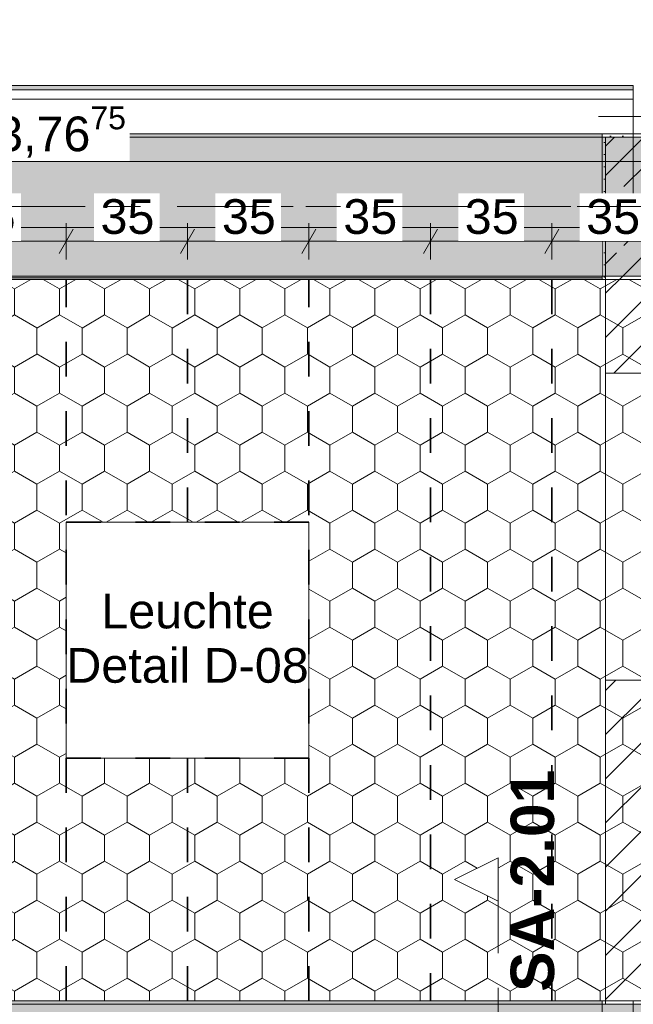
# Model space of a CAD drawing. Header units: metres. Extents: x -3.6 to 85.2, y -11 to 16.8.
# Tile 444 of 508: x 52.7 to 54.5, y 6 to 8.8. Entities that reach past the tile are written whole.
import ezdxf

# ---------------------------------------------------------------- set-up
doc = ezdxf.new("R2010")
doc.units = ezdxf.units.M
doc.header["$MEASUREMENT"] = 0
for name, pattern in [('Achse', [0.2, 0.1, -0.05, 0, -0.05]), ('Punktlinie weit', [0.06, 0.01, -0.05]), ('Schnittlinie', [0.3, 0.15, -0.075, 0, -0.075]), ('Strichlinie doppelt', [0.546806, 0.264583, -0.105833, 0.070556, -0.105833]), ('Wipeout_Contour', [1, 0, -1])]:
    doc.linetypes.add(name, pattern=pattern)
for name, color, linetype in [('154 - Bemaßung_ Beschriftung.Ausbau - Deckenspiegel', 7, 'Continuous'), ('203 - Marker.Schnitt - Ausbaudetail SA', 7, 'Continuous'), ('451 - Universal.Achsen Raster', 7, 'Continuous'), ('605 - Struktur.Wand Innen', 7, 'Continuous'), ('607 - Struktur.Stütze', 7, 'Continuous'), ('608 - Struktur.Träger', 7, 'Continuous'), ('Abbruch_605 - Struktur.Wand Innen', 7, 'Continuous'), ('Neubau_154 - Bemaßung_ Beschriftung.Ausbau - Deckenspiegel', 7, 'Continuous'), ('Neubau_651 - Abdeckung.Decke abgehängt_ bekleidet', 7, 'Continuous'), ('Neubau_653 - Abdeckung.TB Verkofferung', 7, 'Continuous'), ('Neubau_804 - HKLSE.Elektrik', 7, 'Continuous')]:
    doc.layers.add(name, color=color, linetype=linetype)
doc.styles.add('ERSTELLTER_STIL_1', font='txt')
doc.styles.add('ERSTELLTER_STIL_2', font='txt')
doc.linetypes.add('Abbruch 1', pattern='A,0,[1,2022.0244.A_L5A-PL04.03_iB_Deckenspiegel 1.OG1.Shx,S=0.001984,R=0,X=0,Y=0],-0.25,0', length=0.25)
doc.dimstyles.new('ERSTELLTER_STIL__1', dxfattribs={"dimtxt": 0.1, "dimasz": 0.0532, "dimexe": 0.18, "dimexo": 0.0625, "dimgap": 0, "dimtad": 1, "dimtih": 1, "dimtoh": 1, "dimzin": 0, "dimdsep": 46, "dimtxsty": 'ERSTELLTER_STIL_2', "dimblk": 'ARROWHEAD_2', "dimblk1": 'ARROWHEAD_2', "dimblk2": 'ARROWHEAD_2', "dimcen": 0.09, "dimse1": 1, "dimse2": 1, "dimclrd": 7, "dimclre": 7, "dimclrt": 7, "dimazin": 0, "dimtfac": 1, "dimtdec": 4, "dimtmove": 0, "dimatfit": 3, "dimfxl": 1, "dimtolj": 1, "dimtzin": 0, "dimarcsym": 0})
doc.dimstyles.new('ERSTELLTER_STIL__5', dxfattribs={"dimtxt": 0.18, "dimasz": 0.02736, "dimexe": 0.18, "dimexo": 0.0625, "dimgap": 0, "dimtad": 0, "dimtih": 1, "dimtoh": 1, "dimdec": 4, "dimzin": 0, "dimdsep": 46, "dimcen": 0.09, "dimadec": 0, "dimazin": 0, "dimtfac": 1, "dimtdec": 4, "dimtmove": 0, "dimatfit": 3, "dimldrblk": 'ARROWHEAD_11', "dimfxl": 1, "dimtolj": 1, "dimtzin": 0, "dimarcsym": 0})
pattern_1 = [(45, (0, 0), (-0.01767767, 0.01767767), [0, -0.025])]
pattern_2 = [(45, (0, 0), (-0.08485281, 0.08485281), []), (45, (-0.04243, 0.04243), (-0.08485281, 0.08485281), [0.09, -0.03])]
pattern_3 = [(45, (0, 0), (-0.06363961, 0.06363961), [])]

# ---------------------------------------------------------------- blocks, each defined once
blk = doc.blocks.new('*D360')
at = {"layer": '154 - Bemaßung_ Beschriftung.Ausbau - Deckenspiegel', "color": 7, "linetype": 'Continuous', "lineweight": 5}
for p, q in [((52.3952, 8.235), (52.3548, 8.165)), ((52.375, 8.1475), (52.375, 8.2525)), ((52.8452, 8.235), (52.8048, 8.165)), ((52.825, 8.1475), (52.825, 8.2525)), ((52.375, 8.2), (52.825, 8.2))]:
    blk.add_line(p, q, dxfattribs=at)
at = {"color": 254, "linetype": 'Wipeout_Contour', "lineweight": 0, "ltscale": 212.993164}
blk.add_wipeout([(52.5053, 8.2012), (52.6946, 8.2012), (52.6946, 8.3387), (52.5053, 8.3387)], dxfattribs=at).dxf.layer = '154 - Bemaßung_ Beschriftung.Ausbau - Deckenspiegel'
at = {"layer": '154 - Bemaßung_ Beschriftung.Ausbau - Deckenspiegel', "color": 7, "lineweight": 5, "insert": (52.5241, 8.22), "char_height": 0.1, "attachment_point": 7, "style": 'ERSTELLTER_STIL_2'}
blk.add_mtext('\\A1;{\\pql;\\fArial|b0|i0|c0|p38;45}', dxfattribs=at)
blk = doc.blocks.new('ARROWHEAD_2')
at = {"color": 0, "linetype": 'Continuous', "lineweight": 0}
for p, q in [((-0.378, -0.655), (0.378, 0.655)), ((0, 0), (-1, 0))]:
    blk.add_line(p, q, dxfattribs=at)
blk = doc.blocks.new('*D361')
at = {"layer": '154 - Bemaßung_ Beschriftung.Ausbau - Deckenspiegel', "color": 7, "linetype": 'Continuous', "lineweight": 5}
for p, q in [((52.8452, 8.235), (52.8048, 8.165)), ((52.825, 8.1475), (52.825, 8.2525)), ((53.1952, 8.235), (53.1548, 8.165)), ((53.175, 8.1475), (53.175, 8.2525)), ((52.825, 8.2), (53.175, 8.2))]:
    blk.add_line(p, q, dxfattribs=at)
at = {"color": 254, "linetype": 'Wipeout_Contour', "lineweight": 0, "ltscale": 214.573835}
blk.add_wipeout([(52.9053, 8.2012), (53.0946, 8.2012), (53.0946, 8.3387), (52.9053, 8.3387)], dxfattribs=at).dxf.layer = '154 - Bemaßung_ Beschriftung.Ausbau - Deckenspiegel'
at = {"layer": '154 - Bemaßung_ Beschriftung.Ausbau - Deckenspiegel', "color": 7, "lineweight": 5, "insert": (52.9241, 8.22), "char_height": 0.1, "attachment_point": 7, "style": 'ERSTELLTER_STIL_2'}
blk.add_mtext('\\A1;{\\pql;\\fArial|b0|i0|c0|p38;35}', dxfattribs=at)
blk = doc.blocks.new('*D362')
at = {"layer": '154 - Bemaßung_ Beschriftung.Ausbau - Deckenspiegel', "color": 7, "linetype": 'Continuous', "lineweight": 5}
for p, q in [((53.1952, 8.235), (53.1548, 8.165)), ((53.175, 8.1475), (53.175, 8.2525)), ((53.5452, 8.235), (53.5048, 8.165)), ((53.525, 8.1475), (53.525, 8.2525)), ((53.175, 8.2), (53.525, 8.2))]:
    blk.add_line(p, q, dxfattribs=at)
at = {"color": 254, "linetype": 'Wipeout_Contour', "lineweight": 0, "ltscale": 215.957155}
blk.add_wipeout([(53.2553, 8.2012), (53.4446, 8.2012), (53.4446, 8.3387), (53.2553, 8.3387)], dxfattribs=at).dxf.layer = '154 - Bemaßung_ Beschriftung.Ausbau - Deckenspiegel'
at = {"layer": '154 - Bemaßung_ Beschriftung.Ausbau - Deckenspiegel', "color": 7, "lineweight": 5, "insert": (53.2741, 8.22), "char_height": 0.1, "attachment_point": 7, "style": 'ERSTELLTER_STIL_2'}
blk.add_mtext('\\A1;{\\pql;\\fArial|b0|i0|c0|p38;35}', dxfattribs=at)
blk = doc.blocks.new('*D363')
at = {"layer": '154 - Bemaßung_ Beschriftung.Ausbau - Deckenspiegel', "color": 7, "linetype": 'Continuous', "lineweight": 5}
for p, q in [((53.5452, 8.235), (53.5048, 8.165)), ((53.525, 8.1475), (53.525, 8.2525)), ((53.8952, 8.235), (53.8548, 8.165)), ((53.875, 8.1475), (53.875, 8.2525)), ((53.525, 8.2), (53.875, 8.2))]:
    blk.add_line(p, q, dxfattribs=at)
at = {"color": 254, "linetype": 'Wipeout_Contour', "lineweight": 0, "ltscale": 217.340689}
blk.add_wipeout([(53.6053, 8.2012), (53.7946, 8.2012), (53.7946, 8.3387), (53.6053, 8.3387)], dxfattribs=at).dxf.layer = '154 - Bemaßung_ Beschriftung.Ausbau - Deckenspiegel'
at = {"layer": '154 - Bemaßung_ Beschriftung.Ausbau - Deckenspiegel', "color": 7, "lineweight": 5, "insert": (53.6241, 8.22), "char_height": 0.1, "attachment_point": 7, "style": 'ERSTELLTER_STIL_2'}
blk.add_mtext('\\A1;{\\pql;\\fArial|b0|i0|c0|p38;35}', dxfattribs=at)
blk = doc.blocks.new('*D364')
at = {"layer": '154 - Bemaßung_ Beschriftung.Ausbau - Deckenspiegel', "color": 7, "linetype": 'Continuous', "lineweight": 5}
for p, q in [((53.8952, 8.235), (53.8548, 8.165)), ((53.875, 8.1475), (53.875, 8.2525)), ((54.2452, 8.235), (54.2048, 8.165)), ((54.225, 8.1475), (54.225, 8.2525)), ((53.875, 8.2), (54.225, 8.2))]:
    blk.add_line(p, q, dxfattribs=at)
at = {"color": 254, "linetype": 'Wipeout_Contour', "lineweight": 0, "ltscale": 218.724432}
blk.add_wipeout([(53.9553, 8.2012), (54.1446, 8.2012), (54.1446, 8.3387), (53.9553, 8.3387)], dxfattribs=at).dxf.layer = '154 - Bemaßung_ Beschriftung.Ausbau - Deckenspiegel'
at = {"layer": '154 - Bemaßung_ Beschriftung.Ausbau - Deckenspiegel', "color": 7, "lineweight": 5, "insert": (53.9741, 8.22), "char_height": 0.1, "attachment_point": 7, "style": 'ERSTELLTER_STIL_2'}
blk.add_mtext('\\A1;{\\pql;\\fArial|b0|i0|c0|p38;35}', dxfattribs=at)
blk = doc.blocks.new('*D365')
at = {"layer": '154 - Bemaßung_ Beschriftung.Ausbau - Deckenspiegel', "color": 7, "linetype": 'Continuous', "lineweight": 5}
for p, q in [((54.2452, 8.235), (54.2048, 8.165)), ((54.225, 8.1475), (54.225, 8.2525)), ((54.5952, 8.235), (54.5548, 8.165)), ((54.575, 8.1475), (54.575, 8.2525)), ((54.225, 8.2), (54.575, 8.2))]:
    blk.add_line(p, q, dxfattribs=at)
at = {"layer": '154 - Bemaßung_ Beschriftung.Ausbau - Deckenspiegel', "color": 7, "lineweight": 5, "insert": (54.5599, 8.2568), "char_height": 0.1, "attachment_point": 7, "style": 'ERSTELLTER_STIL_2'}
blk.add_mtext('\\A1;{\\pql;\\fArial|b0|i0|c0|p38;11\\fArial|b0|i0|c0|p38;\\A1{\\H.66x;\\S5^  ;}}', dxfattribs=at)
at = {"color": 254, "linetype": 'Wipeout_Contour', "lineweight": 0, "ltscale": 221.142618}
blk.add_wipeout([(54.5385, 8.2365), (54.7731, 8.2365), (54.7731, 8.3793), (54.5385, 8.3793)], dxfattribs=at).dxf.layer = '154 - Bemaßung_ Beschriftung.Ausbau - Deckenspiegel'
at = {"color": 254, "linetype": 'Wipeout_Contour', "lineweight": 0, "ltscale": 220.108381}
blk.add_wipeout([(54.3053, 8.2012), (54.4946, 8.2012), (54.4946, 8.3387), (54.3053, 8.3387)], dxfattribs=at).dxf.layer = '154 - Bemaßung_ Beschriftung.Ausbau - Deckenspiegel'
at = {"layer": '154 - Bemaßung_ Beschriftung.Ausbau - Deckenspiegel', "color": 7, "lineweight": 5, "insert": (54.3241, 8.22), "char_height": 0.1, "attachment_point": 7, "style": 'ERSTELLTER_STIL_2'}
blk.add_mtext('\\A1;{\\pql;\\fArial|b0|i0|c0|p38;35}', dxfattribs=at)
blk = doc.blocks.new('*D441')
at = {"layer": '154 - Bemaßung_ Beschriftung.Ausbau - Deckenspiegel', "color": 7, "linetype": 'Continuous', "lineweight": 5}
for p, q in [((50.9427, 8.465), (50.9023, 8.395)), ((50.9225, 8.3775), (50.9225, 8.4825)), ((54.6698, 8.395), (54.7102, 8.465)), ((54.69, 8.3775), (54.69, 8.4825)), ((50.8883, 8.43), (50.9225, 8.43)), ((50.9225, 8.43), (54.69, 8.43)), ((54.69, 8.43), (54.7242, 8.43))]:
    blk.add_line(p, q, dxfattribs=at)
at = {"color": 254, "linetype": 'Wipeout_Contour', "lineweight": 0, "ltscale": 213.951858}
blk.add_wipeout([(52.6044, 8.4312), (53.0081, 8.4312), (53.0081, 8.5687), (52.6044, 8.5687)], dxfattribs=at).dxf.layer = '154 - Bemaßung_ Beschriftung.Ausbau - Deckenspiegel'
at = {"layer": '154 - Bemaßung_ Beschriftung.Ausbau - Deckenspiegel', "color": 7, "lineweight": 5, "insert": (52.6231, 8.4306), "char_height": 0.1, "attachment_point": 7, "style": 'ERSTELLTER_STIL_2'}
blk.add_mtext('\\A1;{\\pql;\\fArial|b0|i0|c0|p38;3,76\\fArial|b0|i0|c0|p38;\\A1{\\H.66x;\\S75^  ;}}', dxfattribs=at)
blk = doc.blocks.new('ARROWHEAD_11')
at = {"color": 0, "linetype": 'Continuous', "lineweight": 0}
blk.add_line((0, 0), (-1, 0), dxfattribs=at)
at = {"color": 0, "linetype": 'Continuous', "lineweight": 0, "const_width": 0.25, "flags": 128}
blk.add_lwpolyline([(-0.125, 0, 1), (0.125, 0, 1)], format="xyb", close=True, dxfattribs=at)

msp = doc.modelspace()

# ---------------------------------------------------------------- hatches: boundary and pattern name
at = {"layer": '607 - Struktur.Stütze', "linetype": 'Continuous', "lineweight": 0, "true_color": 0x000000}
h = msp.add_hatch(dxfattribs=at)
h.set_pattern_fill('Gips_0001', color=18, style=0, pattern_type=2)
h.set_pattern_definition(pattern_1)
h.paths.add_polyline_path([(54.37, 8.09), (54.38, 8.09), (54.38, 8.105), (54.38, 8.105), (54.38, 8.5), (54.46, 8.5), (54.46, 8.51), (54.37, 8.51)])
h = msp.add_hatch(dxfattribs=at)
h.set_pattern_fill('Beton__Stahlbeton_0001', color=18, style=0, pattern_type=2)
h.set_pattern_definition(pattern_2)
h.paths.add_polyline_path([(54.38, 8.1), (54.68, 8.1), (54.68, 8.5), (54.38, 8.5)])
h = msp.add_hatch(dxfattribs=at)
h.set_pattern_fill('Gips_0001', color=18, style=0, pattern_type=2)
h.set_pattern_definition(pattern_1)
h.paths.add_polyline_path([(54.37, 6.01), (54.37, 5.19), (54.46, 5.19), (54.46, 5.2), (54.38, 5.2), (54.38, 6), (54.38, 6), (54.38, 6.01)])
at = {"layer": '608 - Struktur.Träger', "linetype": 'Continuous', "lineweight": 0, "true_color": 0x000000}
h = msp.add_hatch(dxfattribs=at)
h.set_pattern_fill('Gips_0001', color=18, style=0, pattern_type=2)
h.set_pattern_definition(pattern_1)
h.paths.add_polyline_path([(51.09, 8.5), (54.37, 8.5), (54.37, 8.51), (51.09, 8.51)])
h = msp.add_hatch(dxfattribs=at)
h.set_pattern_fill('Beton__Stahlbeton_0001', color=18, style=0, pattern_type=2)
h.set_pattern_definition(pattern_2)
h.paths.add_polyline_path([(0.69, 6), (0.38, 6), (0.38, 5.8), (0.69, 5.8), (7.57, 5.8), (7.89, 5.8), (11.17, 5.8), (11.49, 5.8), (14.86, 5.8), (15.02, 5.8), (18.37, 5.8), (18.69, 5.8), (22.04, 5.8), (22.2, 5.8), (25.57, 5.8), (25.89, 5.8), (32.77, 5.8), (33.09, 5.8), (36.46, 5.8), (36.6, 5.8), (39.97, 5.8), (40.29, 5.8), (47.17, 5.8), (47.49, 5.8), (54.37, 5.8), (54.69, 5.8), (58.06, 5.8), (58.195, 5.8), (61.57, 5.8), (61.88, 5.8), (61.88, 6), (61.57, 6), (54.69, 6), (54.37, 6), (50.9225, 6), (50.8575, 6), (47.49, 6), (47.17, 6), (40.29, 6), (39.97, 6), (33.09, 6), (32.77, 6), (25.89, 6), (25.57, 6), (18.69, 6), (18.37, 6), (11.49, 6), (11.17, 6), (7.89, 6), (7.57, 6)])
h = msp.add_hatch(dxfattribs=at)
h.set_pattern_fill('Gips_0001', color=18, style=0, pattern_type=2)
h.set_pattern_definition(pattern_1)
h.paths.add_polyline_path([(54.37, 6.01), (50.9225, 6.01), (50.9225, 6), (54.37, 6)])
at = {"layer": 'Abbruch_605 - Struktur.Wand Innen', "linetype": 'Continuous', "lineweight": 0, "true_color": 0x000000}
h = msp.add_hatch(dxfattribs=at)
h.set_pattern_fill('MW_Ziegel_0001', color=18, style=0, pattern_type=2)
h.set_pattern_definition(pattern_3)
h.paths.add_polyline_path([(54.38, 6), (54.495, 6), (54.495, 6.9348), (54.38, 6.9348)])
at = {"layer": 'Neubau_651 - Abdeckung.Decke abgehängt_ bekleidet', "linetype": 'Continuous', "lineweight": 13, "true_color": 0xffbfbf}
h = msp.add_hatch(dxfattribs=at)
h.set_pattern_fill('sechseckig_0001', color=254, style=0, pattern_type=2)
h.set_pattern_definition([(90, (0, 0), (-0.12990375, 0), [0.075, -0.15]), (90, (-0.06495, 0.1125), (-0.12990375, 0), [0.075, -0.15]), (150, (5e-18, 0.075), (0.06495188, 0.11249995), [0.075, -0.15]), (150, (-0.1299, 0.075), (0.06495188, 0.11249995), [0.075, -0.15]), (210, (0, 0), (-0.06495187, 0.11249995), [0.075, -0.15]), (210, (-0.1299, 8e-18), (-0.06495187, 0.11249995), [0.075, -0.15])])
h.paths.add_polyline_path([(50.9225, 6.01), (51.89, 6.01), (54.69, 6.01), (54.69, 8.09), (50.9225, 8.09)])
h.paths.add_polyline_path([(52.825, 7.39), (53.525, 7.39), (53.525, 6.71), (52.825, 6.71)], flags=0)
at = {"layer": 'Neubau_653 - Abdeckung.TB Verkofferung', "linetype": 'Continuous', "lineweight": 0, "true_color": 0x000000}
h = msp.add_hatch(dxfattribs=at)
h.set_pattern_fill('Gips_0001', color=18, style=0, pattern_type=2)
h.set_pattern_definition(pattern_1)
h.paths.add_polyline_path([(54.46, 8.6495), (51.01, 8.6495), (51.01, 8.637), (54.46, 8.637)])

# ---------------------------------------------------------------- linework, layer by layer
at = {"layer": '203 - Marker.Schnitt - Ausbaudetail SA', "color": 7, "linetype": 'Schnittlinie', "lineweight": 13}
msp.add_line((54.07, 6.2975), (54.07, 4.763), dxfattribs=at)
at = {"layer": '607 - Struktur.Stütze', "color": 7, "linetype": 'Continuous', "lineweight": 5, "flags": 128}
for points in [[(54.46, 8.51), (54.37, 8.51), (54.37, 8.09), (54.38, 8.09)], [(54.38, 6.01), (54.37, 6.01), (54.37, 5.19), (54.46, 5.19)]]:
    msp.add_lwpolyline(points, dxfattribs=at)
at = {"layer": '607 - Struktur.Stütze', "color": 7, "linetype": 'Continuous', "lineweight": 13, "flags": 128}
msp.add_lwpolyline([(54.38, 8.1), (54.68, 8.1), (54.68, 8.5), (54.38, 8.5)], close=True, dxfattribs=at)
at = {"layer": '608 - Struktur.Träger', "color": 7, "linetype": 'Continuous', "lineweight": 13}
for p, q in [((0.38, 8.51), (61.88, 8.51)), ((54.37, 8.5), (51.09, 8.5)), ((54.69, 8.5), (54.37, 8.5)), ((0.38, 6.01), (61.88, 6.01)), ((54.37, 6), (50.9225, 6)), ((54.69, 6), (54.37, 6))]:
    msp.add_line(p, q, dxfattribs=at)
at = {"layer": '608 - Struktur.Träger', "color": 7, "linetype": 'Continuous', "lineweight": 5}
for p, q in [((54.37, 8.51), (51.09, 8.51)), ((54.37, 8.51), (54.37, 8.5)), ((54.37, 6.01), (50.9225, 6.01)), ((54.37, 6.01), (54.37, 6))]:
    msp.add_line(p, q, dxfattribs=at)
at = {"layer": '608 - Struktur.Träger', "color": 7, "linetype": 'Achse', "lineweight": 9}
msp.add_line((0.38, 8.3), (61.88, 8.3), dxfattribs=at)
at = {"layer": 'Abbruch_605 - Struktur.Wand Innen', "color": 160, "linetype": 'Abbruch 1', "lineweight": 5, "true_color": 0x3232ff}
msp.add_line((54.36, 8.56), (54.7, 8.56), dxfattribs=at)
msp.add_line((54.36, 8.56), (54.7, 8.56), dxfattribs=at)
at = {"layer": 'Abbruch_605 - Struktur.Wand Innen', "color": 7, "linetype": 'Abbruch 1', "lineweight": 18}
for p, q in [((54.495, 7.8198), (54.38, 7.8198)), ((54.495, 6.9348), (54.38, 6.9348))]:
    msp.add_line(p, q, dxfattribs=at)
at = {"layer": 'Abbruch_605 - Struktur.Wand Innen', "color": 7, "linetype": 'Abbruch 1', "lineweight": 13}
msp.add_line((54.38, 7.8198), (54.38, 6.9348), dxfattribs=at)
at = {"layer": 'Abbruch_605 - Struktur.Wand Innen', "color": 7, "linetype": 'Abbruch 1', "lineweight": 18, "flags": 128}
msp.add_lwpolyline([(54.38, 6.9348), (54.38, 6)], dxfattribs=at)
at = {"layer": 'Neubau_651 - Abdeckung.Decke abgehängt_ bekleidet', "color": 1, "linetype": 'Achse', "lineweight": 35}
for p, q in [((52.825, 7.39), (53.525, 7.39)), ((52.825, 6.71), (53.525, 6.71)), ((53.175, 6.71), (53.175, 6.01))]:
    msp.add_line(p, q, dxfattribs=at)
at = {"layer": 'Neubau_651 - Abdeckung.Decke abgehängt_ bekleidet', "color": 1, "linetype": 'Punktlinie weit', "lineweight": 13, "flags": 128}
for points in [[(50.9225, 6.01), (51.89, 6.01), (54.69, 6.01), (54.69, 8.09), (50.9225, 8.09)], [(52.825, 7.39), (53.525, 7.39), (53.525, 6.71), (52.825, 6.71)]]:
    msp.add_lwpolyline(points, close=True, dxfattribs=at)
at = {"layer": 'Neubau_653 - Abdeckung.TB Verkofferung', "color": 1, "linetype": 'Continuous', "lineweight": 9}
for p, q in [((54.46, 8.6495), (51.01, 8.6495)), ((54.46, 8.6495), (54.46, 8.24)), ((54.46, 8.24), (51.01, 8.24)), ((51.89, 6.01), (54.46, 6.01)), ((54.46, 5.065), (54.46, 6.01))]:
    msp.add_line(p, q, dxfattribs=at)
at = {"layer": 'Neubau_653 - Abdeckung.TB Verkofferung', "color": 1, "linetype": 'Continuous', "lineweight": 5}
for p, q in [((54.46, 8.6495), (51.01, 8.6495)), ((54.46, 8.637), (51.01, 8.637)), ((54.46, 8.61), (51.01, 8.61)), ((54.46, 8.51), (51.01, 8.51))]:
    msp.add_line(p, q, dxfattribs=at)
at = {"layer": 'Neubau_653 - Abdeckung.TB Verkofferung', "color": 1, "linetype": 'Continuous', "lineweight": 5, "flags": 128}
msp.add_lwpolyline([(54.46, 8.6495), (54.46, 8.637), (54.46, 8.61), (54.46, 8.51)], dxfattribs=at)
at = {"layer": 'Neubau_804 - HKLSE.Elektrik', "color": 1, "linetype": 'Continuous', "lineweight": 13, "flags": 128}
msp.add_lwpolyline([(52.825, 6.71), (53.525, 6.71), (53.525, 7.39), (52.825, 7.39)], close=True, dxfattribs=at)

# ---------------------------------------------------------------- texts
at = {"layer": '154 - Bemaßung_ Beschriftung.Ausbau - Deckenspiegel', "color": 7, "linetype": 'Continuous', "lineweight": 9, "insert": (53.175, 7.0549), "char_height": 0.1, "attachment_point": 5, "line_spacing_factor": 0.940294, "style": 'ERSTELLTER_STIL_2'}
msp.add_mtext('\\A1;{\\pqc;\\fArial|b0|i0|c0|p38;Leuchte\\P\\pqc;\\fArial|b0|i0|c0|p38;Detail\\fArial|b0|i0|c0|p38; \\fArial|b0|i0|c0|p38;D-08}', dxfattribs=at)
at = {"layer": '203 - Marker.Schnitt - Ausbaudetail SA', "color": 7, "lineweight": 13, "insert": (54.2333, 6.0359), "char_height": 0.125, "attachment_point": 7, "rotation": 90, "style": 'ERSTELLTER_STIL_1'}
msp.add_mtext('\\A1;{\\pql;\\pt0;\\fArial|b1|i0|c0|p38;SA-2.01}', dxfattribs=at)

# ---------------------------------------------------------------- leaders
at = {"layer": 'Neubau_154 - Bemaßung_ Beschriftung.Ausbau - Deckenspiegel', "color": 1, "linetype": 'Continuous', "lineweight": 13, "annotation_type": 0, "has_hookline": 1, "hookline_direction": 0, "text_width": 1.3167}
msp.add_leader([(52.0575, 6.0899), (52.2511, 5.642), (52.3039, 5.642)], dimstyle='ERSTELLTER_STIL__5', dxfattribs=at)

# ---------------------------------------------------------------- next in the draw order: wipeouts: each hides what was drawn before it
at = {"color": 254, "linetype": 'Wipeout_Contour', "lineweight": 0, "ltscale": 162.711449}
msp.add_wipeout([(54.07, 6.4225), (53.945, 6.36), (54.07, 6.2975)], dxfattribs=at).dxf.layer = '203 - Marker.Schnitt - Ausbaudetail SA'
at = {"color": 254, "linetype": 'Wipeout_Contour', "lineweight": 0, "ltscale": 213.437353}
msp.add_wipeout([(51.09, 8.095), (54.37, 8.095), (54.37, 8.24), (51.09, 8.24)], dxfattribs=at).dxf.layer = '605 - Struktur.Wand Innen'

# ---------------------------------------------------------------- next in the draw order: hatches: boundary and pattern name
at = {"layer": '608 - Struktur.Träger', "linetype": 'Continuous', "lineweight": 0, "true_color": 0x000000}
h = msp.add_hatch(dxfattribs=at)
h.set_pattern_fill('Beton__Stahlbeton_0001', color=18, style=0, pattern_type=2)
h.set_pattern_definition(pattern_2)
h.paths.add_polyline_path([(0.69, 8.5), (0.38, 8.5), (0.38, 8.1), (0.69, 8.1), (7.57, 8.1), (7.89, 8.1), (11.17, 8.1), (11.49, 8.1), (14.77, 8.1), (15.09, 8.1), (18.37, 8.1), (18.69, 8.1), (25.57, 8.1), (25.89, 8.1), (29.25, 8.1), (29.39, 8.1), (32.77, 8.1), (33.09, 8.1), (36.47, 8.1), (36.59, 8.1), (39.97, 8.1), (40.29, 8.1), (47.17, 8.1), (47.49, 8.1), (50.77, 8.1), (51.09, 8.1), (54.37, 8.1), (54.69, 8.1), (61.57, 8.1), (61.88, 8.1), (61.88, 8.5), (61.57, 8.5), (58.195, 8.5), (58.05, 8.5), (54.69, 8.5), (54.37, 8.5), (51.09, 8.5), (50.77, 8.5), (47.49, 8.5), (47.17, 8.5), (40.29, 8.5), (39.97, 8.5), (36.59, 8.5), (36.47, 8.5), (33.09, 8.5), (32.77, 8.5), (29.39, 8.5), (29.25, 8.5), (25.89, 8.5), (25.57, 8.5), (22.2, 8.5), (22.05, 8.5), (18.69, 8.5), (18.37, 8.5), (15.09, 8.5), (14.77, 8.5), (11.49, 8.5), (11.17, 8.5), (7.89, 8.5), (7.57, 8.5)])
h = msp.add_hatch(dxfattribs=at)
h.set_pattern_fill('Gips_0001', color=18, style=0, pattern_type=2)
h.set_pattern_definition(pattern_1)
h.paths.add_polyline_path([(51.09, 8.09), (54.37, 8.09), (54.37, 8.1), (51.09, 8.1)])
at = {"layer": 'Abbruch_605 - Struktur.Wand Innen', "linetype": 'Continuous', "lineweight": 0, "true_color": 0x000000}
h = msp.add_hatch(dxfattribs=at)
h.set_pattern_fill('MW_Ziegel_0001', color=18, style=0, pattern_type=2)
h.set_pattern_definition(pattern_3)
h.paths.add_polyline_path([(54.38, 7.8198), (54.495, 7.8198), (54.495, 8.1), (54.38, 8.1), (54.38, 8.105), (54.38, 8.105)])

# ---------------------------------------------------------------- next in the draw order: linework, layer by layer
at = {"layer": '203 - Marker.Schnitt - Ausbaudetail SA', "color": 7, "linetype": 'Continuous', "lineweight": 13, "flags": 128}
msp.add_lwpolyline([(54.07, 6.4225), (54.07, 6.2975), (53.945, 6.36)], close=True, dxfattribs=at)
at = {"layer": '605 - Struktur.Wand Innen', "color": 7, "linetype": 'Continuous', "lineweight": 13, "flags": 128}
for points in [[(54.37, 8.24), (51.09, 8.24)], [(51.09, 8.095), (54.37, 8.095)]]:
    msp.add_lwpolyline(points, dxfattribs=at)
at = {"layer": '608 - Struktur.Träger', "color": 7, "linetype": 'Continuous', "lineweight": 5}
for p, q in [((54.37, 8.1), (54.37, 8.09)), ((54.37, 8.09), (51.09, 8.09))]:
    msp.add_line(p, q, dxfattribs=at)
at = {"layer": '608 - Struktur.Träger', "color": 7, "linetype": 'Continuous', "lineweight": 13}
msp.add_line((0.38, 8.09), (61.88, 8.09), dxfattribs=at)
at = {"layer": '608 - Struktur.Träger', "color": 7, "linetype": 'Continuous', "lineweight": 13, "flags": 128}
msp.add_lwpolyline([(61.88, 8.1), (61.57, 8.1), (54.69, 8.1), (54.37, 8.1), (51.09, 8.1), (50.77, 8.1), (47.49, 8.1), (47.17, 8.1), (40.29, 8.1), (39.97, 8.1), (36.59, 8.1), (36.47, 8.1), (33.09, 8.1), (32.77, 8.1), (29.39, 8.1)], dxfattribs=at)
at = {"layer": 'Abbruch_605 - Struktur.Wand Innen', "color": 7, "linetype": 'Abbruch 1', "lineweight": 18, "flags": 128}
for points in [[(54.38, 8.105), (54.38, 8.105)], [(54.38, 8.105), (54.38, 7.8198)]]:
    msp.add_lwpolyline(points, dxfattribs=at)
at = {"layer": 'Neubau_651 - Abdeckung.Decke abgehängt_ bekleidet', "color": 1, "linetype": 'Achse', "lineweight": 35}
for p, q in [((52.825, 6.01), (52.825, 8.09)), ((53.175, 8.09), (53.175, 7.39)), ((53.525, 6.01), (53.525, 8.09)), ((53.875, 8.09), (53.875, 6.01)), ((54.225, 8.09), (54.225, 6.01))]:
    msp.add_line(p, q, dxfattribs=at)

# ---------------------------------------------------------------- next in the draw order: dimensions: what is measured, and where the dimension line sits
at = {"layer": '154 - Bemaßung_ Beschriftung.Ausbau - Deckenspiegel', "color": 7, "linetype": 'Continuous', "lineweight": 5}
dim = msp.add_linear_dim(base=(52.825, 8.2), p1=(52.375, 8.09), p2=(52.825, 8.09), dimstyle='ERSTELLTER_STIL__1', dxfattribs=at)
dim.commit()
dim.dimension.update_dxf_attribs({"geometry": '*D360', "text_midpoint": (52.6003, 8.27), "dimtype": 160})

# ---------------------------------------------------------------- next in the draw order: dimensions: what is measured, and where the dimension line sits
dim = msp.add_linear_dim(base=(53.175, 8.2), p1=(52.825, 8.09), p2=(53.175, 8.09), dimstyle='ERSTELLTER_STIL__1', dxfattribs=at)
dim.commit()
dim.dimension.update_dxf_attribs({"geometry": '*D361', "text_midpoint": (53.0003, 8.27), "dimtype": 160})

# ---------------------------------------------------------------- next in the draw order: dimensions: what is measured, and where the dimension line sits
dim = msp.add_linear_dim(base=(53.525, 8.2), p1=(53.175, 8.09), p2=(53.525, 8.09), dimstyle='ERSTELLTER_STIL__1', dxfattribs=at)
dim.commit()
dim.dimension.update_dxf_attribs({"geometry": '*D362', "text_midpoint": (53.3503, 8.27), "dimtype": 160})

# ---------------------------------------------------------------- next in the draw order: dimensions: what is measured, and where the dimension line sits
dim = msp.add_linear_dim(base=(53.875, 8.2), p1=(53.525, 8.09), p2=(53.875, 8.09), dimstyle='ERSTELLTER_STIL__1', dxfattribs=at)
dim.commit()
dim.dimension.update_dxf_attribs({"geometry": '*D363', "text_midpoint": (53.7003, 8.27), "dimtype": 160})

# ---------------------------------------------------------------- next in the draw order: dimensions: what is measured, and where the dimension line sits
dim = msp.add_linear_dim(base=(54.225, 8.2), p1=(53.875, 8.09), p2=(54.225, 8.09), dimstyle='ERSTELLTER_STIL__1', dxfattribs=at)
dim.commit()
dim.dimension.update_dxf_attribs({"geometry": '*D364', "text_midpoint": (54.0503, 8.27), "dimtype": 160})

# ---------------------------------------------------------------- next in the draw order: dimensions: what is measured, and where the dimension line sits
dim = msp.add_linear_dim(base=(54.575, 8.2), p1=(54.225, 8.09), p2=(54.575, 8.09), dimstyle='ERSTELLTER_STIL__1', dxfattribs=at)
dim.commit()
dim.dimension.update_dxf_attribs({"geometry": '*D365', "text_midpoint": (54.4003, 8.27), "dimtype": 160})

# ---------------------------------------------------------------- next in the draw order: dimensions: what is measured, and where the dimension line sits
dim = msp.add_linear_dim(base=(54.69, 8.43), p1=(50.9225, 8.1), p2=(54.69, 8.09), dimstyle='ERSTELLTER_STIL__1', dxfattribs=at)
dim.commit()
dim.dimension.update_dxf_attribs({"geometry": '*D441', "text_midpoint": (52.9262, 8.5), "dimtype": 160})

# ---------------------------------------------------------------- next in the draw order: linework, layer by layer
at = {"layer": '451 - Universal.Achsen Raster', "color": 160, "linetype": 'Strichlinie doppelt', "lineweight": 9, "true_color": 0x3232ff}
msp.add_line((64.935, 8.3), (-3.175, 8.3), dxfattribs=at)

doc.saveas('drawing.dxf')
